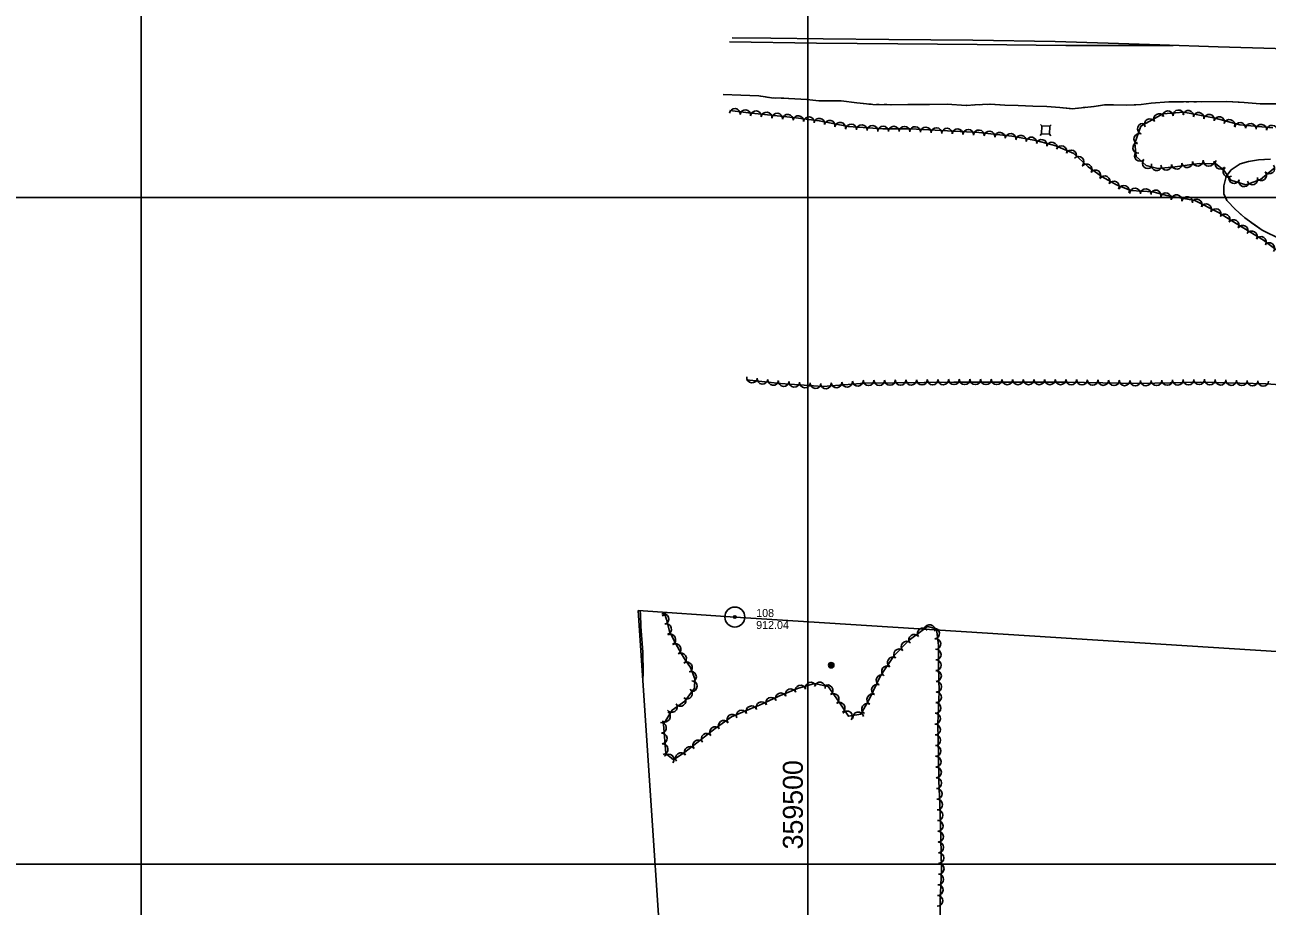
# Model space of a CAD drawing. Extents: x 353423 to 364002, y 127000 to 201942.
# Drawn here: x 358913 to 359844, y 147469 to 148130 of the extents above; entities that cross this region are included whole.
import ezdxf

# ---------------------------------------------------------------- set-up
doc = ezdxf.new("R2010")
doc.units = 0
for name, color, linetype in [('E_DTM_SlopeTop', 7, 'Continuous'), ('E_FEN_Generic', 7, 'Continuous'), ('E_LAND_BrushLine', 7, 'Continuous'), ('E_LAND_TreeLine', 7, 'Continuous'), ('E_RDWY_AsphConc', 7, 'Continuous'), ('E_RDWY_Gravel', 7, 'Continuous'), ('E_SGN', 7, 'Continuous'), ('E_STRUCT_WingWall', 7, 'Continuous')]:
    doc.layers.add(name, color=color, linetype=linetype)

msp = doc.modelspace()

# ---------------------------------------------------------------- linework, layer by layer
at = {"layer": 'E_DTM_SlopeTop'}
for points in [[(359774.07, 148114.18), (359693.36, 148114.11), (359627.08, 148114.94), (359567.57, 148115.26), (359506.47, 148115.9), (359441.19, 148116.88)], [(360311.88, 148104.25), (360267.11, 148104.56), (360215.21, 148104.49), (360168.94, 148104.36), (360114.46, 148104.13), (360083.07, 148104.44), (360051.59, 148105.17), (360011.72, 148106.59), (359969.15, 148108.04), (359934.63, 148109.1), (359886.97, 148110.69), (359850.34, 148111.82), (359807.75, 148113.04), (359764.02, 148114.52), (359725.17, 148115.78), (359685.35, 148117.07), (359623.69, 148117.98), (359560.81, 148118.58), (359511.41, 148119.12), (359472.24, 148119.52), (359443.1, 148119.87)]]:
    msp.add_lwpolyline(points, dxfattribs=at)
at = {"layer": 'E_FEN_Generic'}
for points in [[(359860.36, 147953.88), (359841.58, 147968.11), (359821.33, 147980.62), (359808.04, 147988.93), (359790.27, 147997.79), (359769.14, 148001.52), (359758.76, 148004.43), (359742.33, 148005.26), (359731.52, 148009.53), (359720.82, 148015.65), (359710.1, 148023.05), (359699.36, 148033.12), (359685.98, 148038.93), (359670.95, 148042.85), (359652.99, 148046.07), (359628.27, 148048.84), (359576.76, 148051.5), (359556.21, 148051.66), (359530.18, 148053.4), (359508.56, 148057.65), (359488.91, 148060.08), (359455.49, 148063.69), (359441.42, 148065.34)], [(359848.71, 148052.26), (359824.07, 148054.49), (359805.54, 148059.65), (359781.88, 148064.1), (359766.32, 148062.92), (359749.72, 148053.7), (359745.19, 148040.83), (359746.32, 148030.89), (359753.71, 148024.02), (359762.57, 148021.93), (359775.39, 148023.06), (359793.41, 148025.68), (359805.89, 148025.35), (359811.73, 148020.86), (359817.29, 148013.18), (359828.45, 148009.62), (359839.47, 148013.69), (359849.43, 148021.87)], [(359453.9, 147863.45), (359479.56, 147860.46), (359511.26, 147858.4), (359542.81, 147860.9), (359609.49, 147861.66), (359693.77, 147861.56), (359748.6, 147860.65), (359794.55, 147861.67), (359843.72, 147860.4), (359904.03, 147856.02)], [(359374.34, 147689.84), (359374.55, 147687.56), (359374.6, 147678.31), (359376.19, 147659.1), (359376.53, 147643.65), (359376.23, 147638.35)], [(359599.19, 147451.84), (359599.16, 147472.39), (359600.18, 147496.28), (359599.75, 147519.64), (359599.27, 147538.48), (359598.3, 147562.73), (359597.91, 147581.4), (359597.38, 147605.67), (359598.37, 147629.65), (359598.07, 147648.1), (359597.9, 147664.07), (359596.41, 147676.58), (359589.62, 147678.27), (359575.97, 147668.2), (359564.65, 147656.58), (359554.45, 147641.21), (359546.24, 147624.19), (359539.74, 147612.61), (359530.36, 147610.98), (359523.04, 147622.44), (359515.19, 147633.4), (359504.87, 147635.57), (359492.21, 147631.81), (359478.18, 147626.1), (359463.79, 147619.45), (359457.53, 147616.95), (359442.74, 147610.52), (359430.44, 147601.85), (359419.07, 147592.87), (359407.65, 147583.97), (359399.14, 147578.41), (359393.44, 147583.15), (359391.67, 147605.14), (359398.29, 147615.61), (359407.68, 147622.24), (359414.97, 147632.18), (359415.19, 147639.16), (359411.89, 147647.51), (359407.54, 147654.02), (359404.71, 147658.69), (359399.65, 147667.46), (359396.23, 147674.71), (359394.05, 147683.49), (359392.38, 147688.41)]]:
    msp.add_lwpolyline(points, dxfattribs=at)
for centre, radius, start, end in [((359445.15, 148062.8), 4, 353.31337, 173.29805), ((359453.09, 148061.87), 4, 353.31337, 173.29805), ((359461.06, 148060.99), 4, 353.84362, 173.8283), ((359469.02, 148060.13), 4, 353.84362, 173.8283), ((359476.97, 148059.27), 4, 353.84362, 173.8283), ((359484.92, 148058.41), 4, 353.84362, 173.8283), ((359492.83, 148057.49), 4, 352.95696, 172.94163), ((359500.77, 148056.51), 4, 352.95696, 172.94163), ((359508.56, 148055.52), 4, 348.88286, 168.86754), ((359516.41, 148053.98), 4, 348.88286, 168.86754), ((359756.43, 148055.04), 3.99, 29.05846, 209.04313), ((359763.39, 148058.91), 3.99, 29.05846, 209.04313), ((359769.93, 148061.1), 3.99, 4.33654, 184.32121), ((359777.88, 148061.7), 3.99, 4.33654, 184.32121), ((359785.23, 148061.34), 3.99, 349.37046, 169.35514), ((359793.06, 148059.87), 3.99, 349.37046, 169.35514), ((359800.9, 148058.4), 3.99, 349.37046, 169.35514), ((359808.48, 148056.67), 3.99, 344.44928, 164.43395), ((359816.16, 148054.53), 3.99, 344.44928, 164.43395), ((359524.26, 148052.43), 4, 348.88286, 168.86754), ((359532.41, 148051.15), 4, 356.18292, 176.1676), ((359540.39, 148050.62), 4, 356.18292, 176.1676), ((359548.37, 148050.09), 4, 356.18292, 176.1676), ((359556.48, 148049.57), 4, 359.55894, 179.54361), ((359564.48, 148049.5), 4, 359.55894, 179.54361), ((359572.48, 148049.44), 4, 359.55894, 179.54361), ((359580.38, 148049.22), 4, 357.04684, 177.03152), ((359588.37, 148048.8), 4, 357.04684, 177.03152), ((359596.36, 148048.39), 4, 357.04684, 177.03152), ((359604.34, 148047.98), 4, 357.04684, 177.03152), ((359612.33, 148047.56), 4, 357.04684, 177.03152), ((359620.32, 148047.15), 4, 357.04684, 177.03152), ((359628.18, 148046.74), 4, 353.61711, 173.60179), ((359636.13, 148045.85), 4, 353.61711, 173.60179), ((359644.08, 148044.96), 4, 353.61711, 173.60179), ((359751.21, 148051.63), 3.99, 70.60048, 250.58515), ((359824.22, 148052.38), 3.99, 354.82162, 174.8063), ((359832.16, 148051.66), 3.99, 354.82162, 174.8063), ((359840.1, 148050.94), 3.99, 354.82162, 174.8063), ((359848.04, 148050.22), 3.99, 354.82162, 174.8063), ((359652.03, 148044.07), 4, 353.61711, 173.60179), ((359659.78, 148042.73), 4, 349.86036, 169.84504), ((359667.65, 148041.32), 4, 349.86036, 169.84504), ((359675.28, 148039.56), 4, 345.36475, 165.34943), ((359683.02, 148037.54), 4, 345.36475, 165.34943), ((359747.69, 148037.33), 3.99, 96.46294, 276.44761), ((359748.56, 148044.11), 3.99, 70.60048, 250.58515), ((359690.18, 148034.82), 4, 336.55469, 156.53937), ((359697.52, 148031.64), 4, 336.55469, 156.53937), ((359702.96, 148026.87), 4, 316.83151, 136.81618), ((359749, 148031.24), 3.99, 137.10438, 317.08906), ((359709.05, 148021.22), 4, 325.41263, 145.39731), ((359715.64, 148016.68), 4, 325.41263, 145.39731), ((359754.84, 148025.82), 3.99, 137.10438, 317.08906), ((359761.56, 148024.31), 3.99, 166.73471, 346.71938), ((359768.8, 148024.58), 3.99, 185.04411, 5.02879), ((359776.61, 148025.35), 3.99, 188.27438, 8.25906), ((359784.5, 148026.49), 3.99, 188.27438, 8.25906), ((359792.39, 148027.64), 3.99, 188.27438, 8.25906), ((359800.71, 148027.57), 3.99, 178.48827, 358.47295), ((359809.32, 148025.34), 3.99, 142.46466, 322.44934), ((359815.37, 148019.38), 3.99, 125.93411, 305.91878), ((359846.06, 148021.81), 3.99, 219.39275, 39.37743), ((359722.51, 148012.27), 4, 330.2351, 150.21978), ((359729.45, 148008.3), 4, 330.2351, 150.21978), ((359819.67, 148014.62), 3.99, 162.27324, 342.25791), ((359827.26, 148012.19), 3.99, 162.27324, 342.25791), ((359833.4, 148013.67), 3.99, 200.31369, 20.29837), ((359839.9, 148016.75), 3.99, 219.39275, 39.37743), ((359737.09, 148005.08), 4, 338.48189, 158.46657), ((359745.42, 148003.01), 4, 357.11639, 177.10107), ((359753.41, 148002.61), 4, 357.11639, 177.10107), ((359760.83, 148001.68), 4, 344.29311, 164.27778), ((359768.53, 147999.51), 4, 344.29311, 164.27778), ((359776.61, 147998.07), 4, 350.01283, 169.99751), ((359784.49, 147996.68), 4, 350.01283, 169.99751), ((359791.57, 147994.8), 4, 333.50067, 153.48534), ((359798.73, 147991.23), 4, 333.50067, 153.48534), ((359805.89, 147987.66), 4, 333.50067, 153.48534), ((359812.56, 147983.63), 4, 327.99143, 147.97611), ((359819.34, 147979.39), 4, 327.99143, 147.97611), ((359826.16, 147975.18), 4, 328.29623, 148.28091), ((359832.96, 147970.97), 4, 328.29623, 148.28091), ((359839.77, 147966.77), 4, 328.29623, 148.28091), ((359846.02, 147962.11), 4, 322.86344, 142.84812), ((359458.11, 147865.07), 4, 173.36152, 353.3462), ((359466.06, 147864.14), 4, 173.36152, 353.3462), ((359474, 147863.22), 4, 173.36152, 353.3462), ((359481.85, 147862.41), 4, 176.29352, 356.27819), ((359537.4, 147862.57), 4, 184.53272, 4.51739), ((359545.53, 147863.03), 4, 180.65645, 0.64112), ((359553.52, 147863.12), 4, 180.65645, 0.64112), ((359561.52, 147863.21), 4, 180.65645, 0.64112), ((359569.52, 147863.3), 4, 180.65645, 0.64112), ((359577.52, 147863.39), 4, 180.65645, 0.64112), ((359585.52, 147863.48), 4, 180.65645, 0.64112), ((359593.52, 147863.57), 4, 180.65645, 0.64112), ((359601.52, 147863.66), 4, 180.65645, 0.64112), ((359609.54, 147863.75), 4, 179.9424, 359.92708), ((359617.54, 147863.74), 4, 179.9424, 359.92708), ((359625.54, 147863.73), 4, 179.9424, 359.92708), ((359633.54, 147863.72), 4, 179.9424, 359.92708), ((359641.54, 147863.71), 4, 179.9424, 359.92708), ((359649.54, 147863.7), 4, 179.9424, 359.92708), ((359657.54, 147863.69), 4, 179.9424, 359.92708), ((359665.54, 147863.69), 4, 179.9424, 359.92708), ((359673.53, 147863.68), 4, 179.9424, 359.92708), ((359681.53, 147863.67), 4, 179.9424, 359.92708), ((359689.53, 147863.66), 4, 179.9424, 359.92708), ((359697.56, 147863.59), 4, 179.06208, 359.04676), ((359705.56, 147863.46), 4, 179.06208, 359.04676), ((359713.56, 147863.33), 4, 179.06208, 359.04676), ((359721.56, 147863.2), 4, 179.06208, 359.04676), ((359729.56, 147863.06), 4, 179.06208, 359.04676), ((359737.55, 147862.93), 4, 179.06208, 359.04676), ((359745.55, 147862.8), 4, 179.06208, 359.04676), ((359753.47, 147862.86), 4, 181.27546, 1.26014), ((359761.47, 147863.03), 4, 181.27546, 1.26014), ((359769.46, 147863.21), 4, 181.27546, 1.26014), ((359777.46, 147863.39), 4, 181.27546, 1.26014), ((359785.46, 147863.56), 4, 181.27546, 1.26014), ((359793.45, 147863.74), 4, 181.27546, 1.26014), ((359801.55, 147863.58), 4, 178.521, 358.50568), ((359809.55, 147863.38), 4, 178.521, 358.50568), ((359817.55, 147863.17), 4, 178.521, 358.50568), ((359825.54, 147862.96), 4, 178.521, 358.50568), ((359833.54, 147862.75), 4, 178.521, 358.50568), ((359841.53, 147862.55), 4, 178.521, 358.50568), ((359489.84, 147861.89), 4, 176.29352, 356.27819), ((359497.82, 147861.37), 4, 176.29352, 356.27819), ((359505.8, 147860.86), 4, 176.29352, 356.27819), ((359513.48, 147860.68), 4, 184.53272, 4.51739), ((359521.45, 147861.31), 4, 184.53272, 4.51739), ((359529.43, 147861.94), 4, 184.53272, 4.51739), ((359391.68, 147683.93), 4.02, 288.73558, 108.72025), ((359389.69, 147690.05), 3.95, 283.65623, 343.52116), ((359393.66, 147676.33), 4.02, 283.984, 103.96868), ((359586.2, 147673.13), 4.02, 36.41348, 216.39816), ((359591.28, 147675.69), 4.02, 346.06273, 166.04741), ((359594.71, 147673.08), 4.02, 276.75868, 96.74336), ((359396.82, 147668.52), 4.02, 295.21183, 115.19651), ((359574.04, 147663.21), 4.02, 45.75204, 225.73672), ((359579.73, 147668.36), 4.02, 36.41348, 216.39816), ((359595.66, 147665.1), 4.02, 276.75868, 96.74336), ((359400.76, 147661.32), 4.02, 300.01928, 120.00396), ((359404.87, 147654.37), 4.02, 301.22144, 121.20612), ((359568.44, 147657.45), 4.02, 45.75204, 225.73672), ((359595.87, 147657.3), 4.02, 270.63915, 90.62383), ((359409.32, 147647.57), 4.02, 303.72818, 123.71286), ((359559.32, 147644.75), 4.02, 56.43904, 236.42372), ((359563.76, 147651.44), 4.02, 56.43904, 236.42372), ((359595.96, 147649.26), 4.02, 270.63915, 90.62383), ((359412.35, 147640.63), 4.02, 291.58615, 111.57083), ((359555.3, 147638.14), 4.02, 64.25924, 244.24392), ((359596.08, 147641.22), 4.02, 270.94258, 90.92725), ((359409.33, 147628.04), 4.02, 233.74308, 53.72776), ((359412.91, 147633.6), 4.02, 268.22031, 88.20499), ((359487.15, 147627.48), 4.02, 22.15623, 202.1409), ((359494.46, 147630.29), 4.02, 16.56024, 196.54492), ((359502.16, 147632.58), 4.02, 16.56024, 196.54492), ((359508.93, 147632.57), 4.02, 348.12152, 168.1062), ((359514.69, 147630.49), 4.02, 305.61156, 125.59623), ((359551.81, 147630.9), 4.02, 64.25924, 244.24392), ((359596.21, 147633.18), 4.02, 270.94258, 90.92725), ((359397.95, 147617.94), 4.02, 215.23651, 35.22119), ((359404.52, 147622.58), 4.02, 215.23651, 35.22119), ((359465.19, 147617.78), 4.02, 24.82394, 204.80862), ((359472.49, 147621.15), 4.02, 24.82394, 204.80862), ((359479.71, 147624.45), 4.02, 22.15623, 202.1409), ((359519.37, 147623.95), 4.02, 305.61156, 125.59623), ((359523.78, 147617.37), 4.02, 302.58872, 122.5734), ((359544.35, 147616.52), 4.02, 60.68961, 240.67428), ((359548.32, 147623.66), 4.02, 64.25924, 244.24392), ((359595.75, 147617.24), 4.02, 267.63473, 87.61941), ((359596.09, 147625.27), 4.02, 267.63473, 87.61941), ((359392.79, 147610.84), 4.02, 237.70814, 57.69282), ((359443.4, 147608.42), 4.02, 35.19086, 215.17554), ((359450.33, 147611.53), 4.02, 23.50821, 203.49289), ((359457.7, 147614.74), 4.02, 23.50821, 203.49289), ((359529.31, 147610.86), 4.02, 320.32541, 140.31009), ((359537.76, 147610.13), 4.02, 9.85206, 189.83674), ((359595.42, 147609.21), 4.02, 267.63473, 87.61941), ((359389.78, 147602.36), 4.02, 274.60416, 94.58884), ((359430.41, 147599.15), 4.02, 38.31872, 218.3034), ((359436.84, 147603.78), 4.02, 35.19086, 215.17554), ((359595.38, 147601.04), 4.02, 271.27278, 91.25745), ((359390.43, 147594.35), 4.02, 274.60416, 94.58884), ((359417.78, 147589.19), 4.02, 37.92119, 217.90586), ((359424.11, 147594.17), 4.02, 38.31872, 218.3034), ((359595.55, 147593.01), 4.02, 271.27278, 91.25745), ((359391.07, 147586.34), 4.02, 274.60416, 94.58884), ((359404.72, 147579.54), 4.02, 33.16967, 213.15435), ((359411.43, 147584.25), 4.02, 37.92119, 217.90586), ((359595.73, 147584.97), 4.02, 271.27278, 91.25745), ((359395.68, 147578.55), 4.02, 320.25952, 140.2442), ((359595.9, 147576.94), 4.02, 271.19834, 91.18302), ((359596.07, 147568.9), 4.02, 271.19834, 91.18302), ((359596.27, 147560.83), 4.02, 272.30072, 92.2854), ((359596.6, 147552.8), 4.02, 272.30072, 92.2854), ((359596.92, 147544.77), 4.02, 272.30072, 92.2854), ((359597.21, 147536.77), 4.02, 271.44325, 91.42793), ((359597.41, 147528.73), 4.02, 271.44325, 91.42793), ((359597.62, 147520.7), 4.02, 271.44325, 91.42793), ((359597.77, 147512.68), 4.02, 271.07175, 91.05643), ((359597.92, 147504.64), 4.02, 271.07175, 91.05643), ((359598.07, 147496.6), 4.02, 271.07175, 91.05643), ((359597.75, 147488.7), 4.02, 267.56806, 87.55274), ((359597.41, 147480.67), 4.02, 267.56806, 87.55274), ((359597.07, 147472.64), 4.02, 267.56806, 87.55274)]:
    msp.add_arc(centre, radius, start, end, dxfattribs=at)
at = {"layer": 'E_LAND_BrushLine'}
for centre, radius in [((359517.48, 147649.28), 2.02), ((359517.48, 147649.27), 1.52), ((359517.49, 147649.31), 1.01), ((359517.48, 147649.3), 0.502)]:
    msp.add_circle(centre, radius, dxfattribs=at)
at = {"layer": 'E_LAND_TreeLine'}
for p, q in [((359000, 147000), (359000, 149500)), ((359500, 147000), (359500, 149500)), ((359000, 147500), (359000, 149000)), ((359500, 147500), (359500, 149000)), ((358000, 148000), (363000, 148000)), ((359000, 145000), (359000, 148000)), ((359000, 148000), (363000, 148000)), ((359000, 148000), (360500, 148000)), ((359500, 145000), (359500, 148000)), ((358000, 147500), (363000, 147500)), ((359000, 147500), (363000, 147500)), ((359000, 147500), (360500, 147500))]:
    msp.add_line(p, q, dxfattribs=at)
at = {"layer": 'E_RDWY_AsphConc'}
for radius in [7.5, 0.96]:
    msp.add_circle((359445.22, 147685.44), radius, dxfattribs=at)
at = {"layer": 'E_RDWY_Gravel'}
for points in [[(359398.37, 147304.4), (359372.79, 147690.33)], [(359372.79, 147690.33), (359445.34, 147685.44)], [(359445.34, 147685.44), (360462.46, 147620.95)], [(359445.34, 147685.44), (360462.46, 147620.95)]]:
    msp.add_lwpolyline(points, dxfattribs=at)
at = {"layer": 'E_SGN'}
for p, q in [((359675.49, 148053.73), (359674.46, 148054.83)), ((359681.48, 148053.53), (359682.58, 148054.55)), ((359674.19, 148046.71), (359675.28, 148047.74)), ((359682.31, 148046.44), (359681.28, 148047.53))]:
    msp.add_line(p, q, dxfattribs=at)
msp.add_lwpolyline([(359675.28, 148047.74), (359681.28, 148047.53), (359681.48, 148053.53), (359675.49, 148053.73)], close=True, dxfattribs=at)
at = {"layer": 'E_STRUCT_WingWall'}
for points in [[(359848.81, 148070.36), (359839.3, 148070.3), (359827.21, 148071.31), (359813.93, 148072.04), (359781.67, 148071.89), (359770.7, 148071.74), (359757.46, 148070.83), (359749.86, 148069.73), (359739.15, 148069.38), (359729.14, 148069.55), (359722.51, 148069.47), (359714.64, 148068.43), (359698.1, 148066.58), (359688.85, 148067.65), (359679.1, 148068.44), (359668.71, 148068.49), (359657.79, 148069.14), (359647.72, 148069.44), (359636.4, 148070.01), (359625.55, 148069.57), (359618.75, 148069.2), (359604.56, 148070.12), (359584.65, 148069.8), (359574.84, 148069.77), (359561.77, 148069.7), (359548.61, 148069.89), (359536.69, 148071.13), (359525.06, 148072.48), (359515.83, 148072.59), (359508.11, 148072.49), (359499.15, 148073.6), (359480.98, 148074.54), (359472.78, 148074.77), (359463.22, 148076.28), (359449.8, 148076.96), (359436.42, 148077.4)], [(359464.5, 148076.08), (359463.22, 148076.28), (359449.8, 148076.96), (359436.42, 148077.4)], [(359470.25, 148075.17), (359468.33, 148075.47)], [(359476.04, 148074.68), (359474.1, 148074.73)], [(359481.85, 148074.49), (359480.98, 148074.54), (359479.91, 148074.57)], [(359513.76, 148072.57), (359508.11, 148072.49), (359499.15, 148073.6), (359485.73, 148074.3)], [(359541.78, 148070.6), (359536.69, 148071.13), (359525.06, 148072.48), (359515.83, 148072.59), (359513.76, 148072.57)], [(359547.57, 148069.99), (359545.64, 148070.2)], [(359553.38, 148069.82), (359551.44, 148069.85)], [(359559.2, 148069.74), (359557.26, 148069.76)], [(359591.2, 148069.9), (359584.65, 148069.8), (359574.84, 148069.77), (359563.08, 148069.71)], [(359619.29, 148069.23), (359618.75, 148069.2), (359604.56, 148070.12), (359591.2, 148069.9)], [(359625.1, 148069.55), (359623.16, 148069.44)], [(359630.91, 148069.79), (359628.98, 148069.71)], [(359636.73, 148070), (359636.4, 148070.01), (359634.79, 148069.95)], [(359668.69, 148068.49), (359657.79, 148069.14), (359647.72, 148069.44), (359640.6, 148069.8)], [(359696.73, 148066.74), (359688.85, 148067.65), (359679.1, 148068.44), (359668.71, 148068.49), (359668.69, 148068.49)], [(359708.29, 148067.72), (359706.37, 148067.5)], [(359714.08, 148068.36), (359712.15, 148068.15)], [(359746, 148069.61), (359739.15, 148069.38), (359729.14, 148069.55), (359722.51, 148069.47), (359717.92, 148068.86)], [(359774.01, 148071.79), (359770.7, 148071.74), (359757.46, 148070.83), (359749.86, 148069.73), (359746, 148069.61)], [(359779.83, 148071.87), (359777.89, 148071.84)], [(359785.64, 148071.91), (359783.71, 148071.9)], [(359791.46, 148071.94), (359789.52, 148071.93)], [(359823.45, 148071.52), (359813.93, 148072.04), (359795.34, 148071.95)], [(359851.52, 148070.28), (359848.81, 148070.36), (359839.3, 148070.3), (359827.21, 148071.31), (359823.45, 148071.52)], [(359702.51, 148067.07), (359700.58, 148066.86)], [(359855, 147968.49), (359840.7, 147975.67), (359827.61, 147984.78), (359820.66, 147991), (359814.18, 147997.89), (359811.88, 148002.81), (359811.92, 148008.73), (359813.75, 148015.94), (359817.39, 148020.77), (359824.11, 148025.44), (359830.49, 148027.18), (359838.07, 148028.38), (359846.83, 148028.75)], [(359816.52, 148019.61), (359817.39, 148020.77), (359824.11, 148025.44), (359830.49, 148027.18), (359838.07, 148028.38), (359841.52, 148028.52)], [(359816.91, 147994.99), (359814.18, 147997.89), (359811.88, 148002.81), (359811.92, 148008.73), (359813.75, 148015.94), (359816.52, 148019.61)], [(359820.8, 147990.88), (359820.66, 147991), (359819.49, 147992.24)], [(359825.02, 147987.1), (359823.61, 147988.36)], [(359829.41, 147983.54), (359827.86, 147984.61)], [(359856.25, 147967.9), (359855, 147968.49), (359840.7, 147975.67), (359832.51, 147981.38)]]:
    msp.add_lwpolyline(points, dxfattribs=at)

# ---------------------------------------------------------------- texts
at = {"layer": 'E_LAND_TreeLine'}
msp.add_text('  359500  ', height=15, rotation=90.0001, dxfattribs=at).set_placement((359496.25, 147500))
at = {"layer": 'E_RDWY_AsphConc'}
for s, p in [('108', (359461.22, 147685.44)), ('912.04', (359461.22, 147676.44))]:
    msp.add_text(s, height=6, dxfattribs=at).set_placement(p)

doc.saveas('drawing.dxf')
